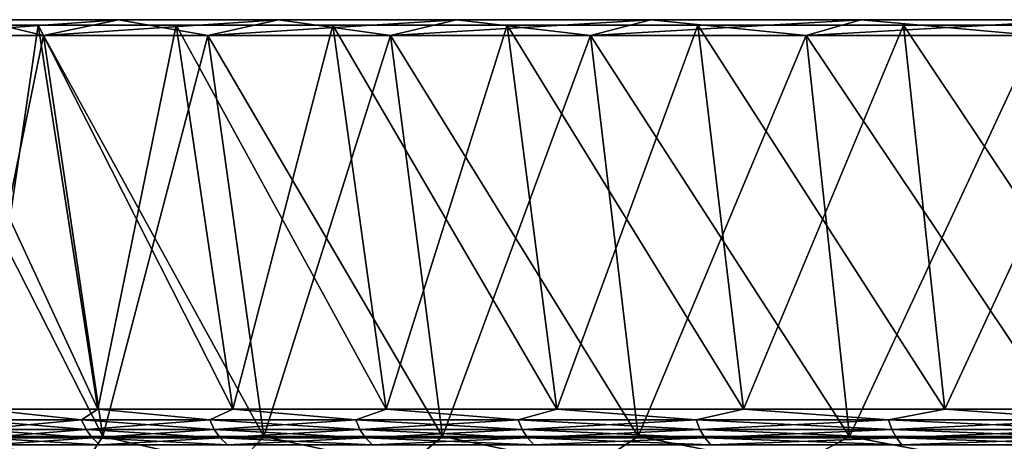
# Model space of a CAD drawing. Header units: metres. Extents: x -109 to 109, y -78 to 121.
# Tile 279 of 656: x -103.94 to -94.58, y 116.52 to 120.53. Entities that reach past the tile are written whole.
import ezdxf

# ---------------------------------------------------------------- set-up
doc = ezdxf.new("R2010")
doc.units = ezdxf.units.M
doc.layers.add('solid_508554_SW0001', color=7, linetype='CONTINUOUS')

msp = doc.modelspace()

# ---------------------------------------------------------------- linework, layer by layer
at = {"layer": 'solid_508554_SW0001'}
for points in [[(-107.493866, 120.472069, -32), (-85.650002, 120.472069, -32), (-85.592468, 120.472069, -30.975542)], [(-107.388008, 120.472069, -34.559429), (-85.650002, 120.472069, -32), (-107.493866, 120.472069, -32)], [(-107.493866, 120.472069, -32), (-85.592468, 120.472069, -30.975542), (-85.420593, 120.472069, -29.963955)], [(-107.388008, 120.472069, -29.440571), (-107.493866, 120.472069, -32), (-85.420593, 120.472069, -29.963955)], [(-107.388008, 120.472069, -34.559429), (-85.592468, 120.472069, -33.024456), (-85.650002, 120.472069, -32)], [(-107.388008, 120.472069, -34.559429), (-85.136536, 120.472069, -35.022038), (-85.420593, 120.472069, -34.036045)], [(-107.071152, 120.472069, -37.101395), (-85.136536, 120.472069, -35.022038), (-107.388008, 120.472069, -34.559429)], [(-107.388008, 120.472069, -34.559429), (-85.420593, 120.472069, -34.036045), (-85.592468, 120.472069, -33.024456)], [(-107.388008, 120.472069, -29.440571), (-85.420593, 120.472069, -29.963955), (-85.136536, 120.472069, -28.977964)], [(-107.388008, 120.472069, -29.440571), (-85.136536, 120.472069, -28.977964), (-84.743866, 120.472069, -28.029972)], [(-107.388008, 120.472069, -29.440571), (-84.743866, 120.472069, -28.029972), (-84.24752, 120.472069, -27.131905)], [(-107.388008, 120.472069, -29.440571), (-84.24752, 120.472069, -27.131905), (-107.071152, 120.472069, -26.898607)], [(-107.071152, 120.472069, -37.101395), (-83.653748, 120.472069, -37.704941), (-84.24752, 120.472069, -36.868095)], [(-106.545464, 120.472069, -39.608521), (-83.653748, 120.472069, -37.704941), (-107.071152, 120.472069, -37.101395)], [(-107.071152, 120.472069, -37.101395), (-84.24752, 120.472069, -36.868095), (-84.743866, 120.472069, -35.970028)], [(-107.071152, 120.472069, -37.101395), (-84.743866, 120.472069, -35.970028), (-85.136536, 120.472069, -35.022038)], [(-107.071152, 120.472069, -26.898607), (-84.24752, 120.472069, -27.131905), (-83.653748, 120.472069, -26.295057)], [(-107.071152, 120.472069, -26.898607), (-83.653748, 120.472069, -26.295057), (-82.970009, 120.472069, -25.529959)], [(-107.071152, 120.472069, -26.898607), (-82.970009, 120.472069, -25.529959), (-82.204918, 120.472069, -24.84623)], [(-107.071152, 120.472069, -26.898607), (-82.204918, 120.472069, -24.84623), (-106.545464, 120.472069, -24.391479)], [(-106.545464, 120.472069, -39.608521), (-81.368088, 120.472069, -39.747532), (-82.204918, 120.472069, -39.15377)], [(-105.814537, 120.472069, -42.063679), (-81.368088, 120.472069, -39.747532), (-106.545464, 120.472069, -39.608521)], [(-106.545464, 120.472069, -39.608521), (-82.204918, 120.472069, -39.15377), (-82.970009, 120.472069, -38.470043)], [(-106.545464, 120.472069, -39.608521), (-82.970009, 120.472069, -38.470043), (-83.653748, 120.472069, -37.704941)], [(-106.545464, 120.472069, -24.391479), (-82.204918, 120.472069, -24.84623), (-81.368088, 120.472069, -24.25247)], [(-106.545464, 120.472069, -24.391479), (-81.368088, 120.472069, -24.25247), (-80.470047, 120.472069, -23.75614)], [(-106.545464, 120.472069, -24.391479), (-80.470047, 120.472069, -23.75614), (-79.522072, 120.472069, -23.363476)], [(-106.545464, 120.472069, -24.391479), (-79.522072, 120.472069, -23.363476), (-78.536087, 120.472069, -23.079414)], [(-106.545464, 120.472069, -24.391479), (-78.536087, 120.472069, -23.079414), (-77.524483, 120.472069, -22.907536)], [(-106.545464, 120.472069, -24.391479), (-77.524483, 120.472069, -22.907536), (-76.5, 120.472069, -22.850002)], [(-106.545464, 120.472069, -24.391479), (-76.5, 120.472069, -22.850002), (-105.814537, 120.472069, -21.936319)], [(-105.814537, 120.472069, -42.063679), (-76.5, 120.472069, -41.149998), (-77.524483, 120.472069, -41.092464)], [(-47.185463, 120.472069, -42.063679), (-76.5, 120.472069, -41.149998), (-105.814537, 120.472069, -42.063679)], [(-105.814537, 120.472069, -42.063679), (-77.524483, 120.472069, -41.092464), (-78.536087, 120.472069, -40.920586)], [(-105.814537, 120.472069, -42.063679), (-78.536087, 120.472069, -40.920586), (-79.522072, 120.472069, -40.636524)], [(-105.814537, 120.472069, -42.063679), (-79.522072, 120.472069, -40.636524), (-80.470047, 120.472069, -40.243858)], [(-105.814537, 120.472069, -42.063679), (-80.470047, 120.472069, -40.243858), (-81.368088, 120.472069, -39.747532)], [(-105.814537, 120.472069, -21.936319), (-76.5, 120.472069, -22.850002), (-47.185463, 120.472069, -21.936319)], [(-47.185463, 120.472069, -42.063679), (-105.814537, 120.472069, -42.063679), (-104.883354, 120.472069, -44.450096)], [(-105.814537, 120.472069, -21.936319), (-47.185463, 120.472069, -21.936319), (-48.116646, 120.472069, -19.549902)], [(-105.814537, 120.472069, -21.936319), (-48.116646, 120.472069, -19.549902), (-104.883354, 120.472069, -19.549902)], [(-105.082916, 120.375626, -16.53175), (-103.707947, 120.375626, -14.224243), (-104.334747, 120.525627, -16.936615)], [(-105.082916, 120.375626, -47.46825), (-104.334747, 120.525627, -47.063385), (-102.995758, 120.525627, -49.310497)], [(-103.707947, 120.375626, -49.775757), (-105.082916, 120.375626, -47.46825), (-102.995758, 120.525627, -49.310497)], [(-104.883354, 120.472069, -44.450096), (-104.294174, 116.823257, -44.191624), (-103.192467, 116.823257, -46.445202)], [(-103.758278, 120.472069, -46.751465), (-104.883354, 120.472069, -44.450096), (-103.192467, 116.823257, -46.445202)], [(-48.116646, 120.472069, -44.450096), (-104.883354, 120.472069, -44.450096), (-103.758278, 120.472069, -46.751465)], [(-47.185463, 120.472069, -42.063679), (-104.883354, 120.472069, -44.450096), (-48.116646, 120.472069, -44.450096)], [(-104.883354, 120.472069, -19.549902), (-103.758278, 120.472069, -17.248533), (-104.294167, 116.823257, -19.808363)], [(-104.883354, 120.472069, -19.549902), (-48.116646, 120.472069, -19.549902), (-49.241718, 120.472069, -17.248533)], [(-104.883354, 120.472069, -19.549902), (-49.241718, 120.472069, -17.248533), (-103.758278, 120.472069, -17.248533)], [(-104.334747, 120.525627, -47.063385), (-104.334747, 120.525627, -16.936615), (-102.995758, 120.525627, -14.689502)], [(-103.707947, 120.375626, -14.224243), (-102.995758, 120.525627, -14.689502), (-104.334747, 120.525627, -16.936615)], [(-102.995758, 120.525627, -49.310497), (-104.334747, 120.525627, -47.063385), (-102.995758, 120.525627, -14.689502)], [(-103.758278, 120.472069, -17.248533), (-103.192459, 116.823257, -17.554777), (-104.294167, 116.823257, -19.808363)], [(-103.758278, 120.472069, -46.751465), (-103.192467, 116.823257, -46.445202), (-101.908417, 116.823257, -48.600128)], [(-102.447006, 120.472069, -48.952061), (-103.758278, 120.472069, -46.751465), (-101.908417, 116.823257, -48.600128)], [(-49.241718, 120.472069, -46.751465), (-103.758278, 120.472069, -46.751465), (-102.447006, 120.472069, -48.952061)], [(-48.116646, 120.472069, -44.450096), (-103.758278, 120.472069, -46.751465), (-49.241718, 120.472069, -46.751465)], [(-103.758278, 120.472069, -17.248533), (-102.447006, 120.472069, -15.047938), (-103.192459, 116.823257, -17.554777)], [(-103.758278, 120.472069, -17.248533), (-49.241718, 120.472069, -17.248533), (-50.55299, 120.472069, -15.047938)], [(-103.758278, 120.472069, -17.248533), (-50.55299, 120.472069, -15.047938), (-102.447006, 120.472069, -15.047938)], [(-103.707947, 120.375626, -14.224243), (-102.147072, 120.375626, -12.038089), (-102.995758, 120.525627, -14.689502)], [(-103.707947, 120.375626, -49.775757), (-102.995758, 120.525627, -49.310497), (-101.475731, 120.525627, -51.439426)], [(-102.147072, 120.375626, -51.96191), (-103.707947, 120.375626, -49.775757), (-101.475731, 120.525627, -51.439426)], [(-102.447006, 120.472069, -15.047938), (-101.908409, 116.823257, -15.399867), (-103.192459, 116.823257, -17.554777)], [(-102.995758, 120.525627, -49.310497), (-102.995758, 120.525627, -14.689502), (-101.475731, 120.525627, -12.560573)], [(-102.147072, 120.375626, -12.038089), (-101.475731, 120.525627, -12.560573), (-102.995758, 120.525627, -14.689502)], [(-101.475731, 120.525627, -51.439426), (-102.995758, 120.525627, -49.310497), (-101.475731, 120.525627, -12.560573)], [(-102.447006, 120.472069, -48.952061), (-101.908417, 116.823257, -48.600128), (-100.450783, 116.823257, -50.641666)], [(-100.958496, 120.472069, -51.03685), (-102.447006, 120.472069, -48.952061), (-100.450783, 116.823257, -50.641666)], [(-50.55299, 120.472069, -48.952061), (-102.447006, 120.472069, -48.952061), (-100.958496, 120.472069, -51.03685)], [(-49.241718, 120.472069, -46.751465), (-102.447006, 120.472069, -48.952061), (-50.55299, 120.472069, -48.952061)], [(-102.447006, 120.472069, -15.047938), (-100.958496, 120.472069, -12.963151), (-101.908409, 116.823257, -15.399867)], [(-102.447006, 120.472069, -15.047938), (-50.55299, 120.472069, -15.047938), (-52.041504, 120.472069, -12.963151)], [(-102.447006, 120.472069, -15.047938), (-52.041504, 120.472069, -12.963151), (-100.958496, 120.472069, -12.963151)], [(-102.147072, 120.375626, -12.038089), (-100.410957, 120.375626, -9.98827), (-101.475731, 120.525627, -12.560573)], [(-102.147072, 120.375626, -51.96191), (-101.475731, 120.525627, -51.439426), (-99.785072, 120.525627, -53.435581)], [(-100.410957, 120.375626, -54.01173), (-102.147072, 120.375626, -51.96191), (-99.785072, 120.525627, -53.435581)], [(-100.958496, 120.472069, -12.963151), (-100.450798, 116.823257, -13.358352), (-101.908409, 116.823257, -15.399867)], [(-101.475731, 120.525627, -51.439426), (-101.475731, 120.525627, -12.560573), (-99.785072, 120.525627, -10.56442)], [(-100.410957, 120.375626, -9.98827), (-99.785072, 120.525627, -10.56442), (-101.475731, 120.525627, -12.560573)], [(-99.785072, 120.525627, -53.435581), (-101.475731, 120.525627, -51.439426), (-99.785072, 120.525627, -10.56442)], [(-100.958496, 120.472069, -51.03685), (-100.450783, 116.823257, -50.641666), (-98.829552, 116.823257, -52.555843)], [(-99.302917, 120.472069, -52.991585), (-100.958496, 120.472069, -51.03685), (-98.829552, 116.823257, -52.555843)], [(-52.041504, 120.472069, -51.03685), (-100.958496, 120.472069, -51.03685), (-99.302917, 120.472069, -52.991585)], [(-50.55299, 120.472069, -48.952061), (-100.958496, 120.472069, -51.03685), (-52.041504, 120.472069, -51.03685)], [(-100.958496, 120.472069, -12.963151), (-99.302917, 120.472069, -11.008415), (-100.450798, 116.823257, -13.358352)], [(-100.958496, 120.472069, -12.963151), (-52.041504, 120.472069, -12.963151), (-53.697083, 120.472069, -11.008415)], [(-100.958496, 120.472069, -12.963151), (-53.697083, 120.472069, -11.008415), (-99.302917, 120.472069, -11.008415)], [(-99.302917, 120.472069, -11.008415), (-98.829575, 116.823257, -11.444175), (-100.450798, 116.823257, -13.358352)], [(-100.410957, 120.375626, -9.98827), (-98.511589, 120.375626, -8.088916), (-99.785072, 120.525627, -10.56442)], [(-100.410957, 120.375626, -54.01173), (-99.785072, 120.525627, -53.435581), (-97.93544, 120.525627, -55.285198)], [(-98.511589, 120.375626, -55.911083), (-100.410957, 120.375626, -54.01173), (-97.93544, 120.525627, -55.285198)], [(-99.785072, 120.525627, -53.435581), (-99.785072, 120.525627, -10.56442), (-97.93544, 120.525627, -8.714801)], [(-98.511589, 120.375626, -8.088916), (-97.93544, 120.525627, -8.714801), (-99.785072, 120.525627, -10.56442)], [(-97.93544, 120.525627, -55.285198), (-99.785072, 120.525627, -53.435581), (-97.93544, 120.525627, -8.714801)], [(-99.302917, 120.472069, -52.991585), (-98.829552, 116.823257, -52.555843), (-97.055809, 116.823257, -54.329586)], [(-97.491585, 120.472069, -54.802917), (-99.302917, 120.472069, -52.991585), (-97.055809, 116.823257, -54.329586)], [(-53.697083, 120.472069, -52.991585), (-99.302917, 120.472069, -52.991585), (-97.491585, 120.472069, -54.802917)], [(-52.041504, 120.472069, -51.03685), (-99.302917, 120.472069, -52.991585), (-53.697083, 120.472069, -52.991585)], [(-99.302917, 120.472069, -11.008415), (-97.491585, 120.472069, -9.197082), (-98.829575, 116.823257, -11.444175)], [(-99.302917, 120.472069, -11.008415), (-53.697083, 120.472069, -11.008415), (-55.508415, 120.472069, -9.197082)], [(-99.302917, 120.472069, -11.008415), (-55.508415, 120.472069, -9.197082), (-97.491585, 120.472069, -9.197082)], [(-97.491585, 120.472069, -9.197082), (-97.055817, 116.823257, -9.670418), (-98.829575, 116.823257, -11.444175)], [(-98.511589, 120.375626, -8.088916), (-96.461906, 120.375626, -6.352928), (-97.93544, 120.525627, -8.714801)], [(-98.511589, 120.375626, -55.911083), (-97.93544, 120.525627, -55.285198), (-95.939423, 120.525627, -56.975739)], [(-96.461906, 120.375626, -57.647072), (-98.511589, 120.375626, -55.911083), (-95.939423, 120.525627, -56.975739)], [(-97.93544, 120.525627, -55.285198), (-97.93544, 120.525627, -8.714801), (-95.939423, 120.525627, -7.024263)], [(-96.461906, 120.375626, -6.352928), (-95.939423, 120.525627, -7.024263), (-97.93544, 120.525627, -8.714801)], [(-95.939423, 120.525627, -56.975739), (-97.93544, 120.525627, -55.285198), (-95.939423, 120.525627, -7.024263)], [(-97.491585, 120.472069, -54.802917), (-97.055809, 116.823257, -54.329586), (-95.14164, 116.823257, -55.950802)], [(-95.53685, 120.472069, -56.458496), (-97.491585, 120.472069, -54.802917), (-95.14164, 116.823257, -55.950802)], [(-55.508415, 120.472069, -54.802917), (-97.491585, 120.472069, -54.802917), (-95.53685, 120.472069, -56.458496)], [(-53.697083, 120.472069, -52.991585), (-97.491585, 120.472069, -54.802917), (-55.508415, 120.472069, -54.802917)], [(-97.491585, 120.472069, -9.197082), (-95.53685, 120.472069, -7.541502), (-97.055817, 116.823257, -9.670418)], [(-97.491585, 120.472069, -9.197082), (-55.508415, 120.472069, -9.197082), (-57.46315, 120.472069, -7.541502)], [(-97.491585, 120.472069, -9.197082), (-57.46315, 120.472069, -7.541502), (-95.53685, 120.472069, -7.541502)], [(-95.53685, 120.472069, -7.541502), (-95.141647, 116.823257, -8.049201), (-97.055817, 116.823257, -9.670418)], [(-96.461906, 120.375626, -6.352928), (-94.275864, 120.375626, -4.792121), (-95.939423, 120.525627, -7.024263)], [(-96.461906, 120.375626, -57.647072), (-95.939423, 120.525627, -56.975739), (-93.8106, 120.525627, -58.495689)], [(-94.275864, 120.375626, -59.207878), (-96.461906, 120.375626, -57.647072), (-93.8106, 120.525627, -58.495689)], [(-95.939423, 120.525627, -56.975739), (-95.939423, 120.525627, -7.024263), (-93.8106, 120.525627, -5.50431)], [(-94.275864, 120.375626, -4.792121), (-93.8106, 120.525627, -5.50431), (-95.939423, 120.525627, -7.024263)], [(-93.8106, 120.525627, -58.495689), (-95.939423, 120.525627, -56.975739), (-93.8106, 120.525627, -5.50431)], [(-95.53685, 120.472069, -56.458496), (-95.14164, 116.823257, -55.950802), (-93.100128, 116.823257, -57.408417)], [(-93.452065, 120.472069, -57.94701), (-95.53685, 120.472069, -56.458496), (-93.100128, 116.823257, -57.408417)], [(-57.46315, 120.472069, -56.458496), (-95.53685, 120.472069, -56.458496), (-93.452065, 120.472069, -57.94701)], [(-55.508415, 120.472069, -54.802917), (-95.53685, 120.472069, -56.458496), (-57.46315, 120.472069, -56.458496)], [(-95.53685, 120.472069, -7.541502), (-93.452065, 120.472069, -6.052991), (-95.141647, 116.823257, -8.049201)], [(-95.53685, 120.472069, -7.541502), (-57.46315, 120.472069, -7.541502), (-59.547939, 120.472069, -6.052991)], [(-95.53685, 120.472069, -7.541502), (-59.547939, 120.472069, -6.052991), (-93.452065, 120.472069, -6.052991)], [(-93.452065, 120.472069, -6.052991), (-93.100143, 116.823257, -6.591597), (-95.141647, 116.823257, -8.049201)], [(-104.491623, 116.562782, -47.148308), (-105.082916, 120.375626, -47.46825), (-103.707947, 120.375626, -49.775757)], [(-103.145081, 116.562782, -14.591904), (-103.707947, 120.375626, -14.224243), (-105.082916, 120.375626, -16.53175)], [(-104.491623, 116.562782, -16.851694), (-103.145081, 116.562782, -14.591904), (-105.082916, 120.375626, -16.53175)], [(-103.145081, 116.562782, -49.408096), (-104.491623, 116.562782, -47.148308), (-103.707947, 120.375626, -49.775757)], [(-103.145081, 116.562782, -49.408096), (-103.707947, 120.375626, -49.775757), (-102.147072, 120.375626, -51.96191)], [(-101.616524, 116.562782, -12.451031), (-102.147072, 120.375626, -12.038089), (-103.707947, 120.375626, -14.224243)], [(-103.145081, 116.562782, -14.591904), (-101.616524, 116.562782, -12.451031), (-103.707947, 120.375626, -14.224243)], [(-101.616524, 116.562782, -51.548969), (-103.145081, 116.562782, -49.408096), (-102.147072, 120.375626, -51.96191)], [(-101.616524, 116.562782, -51.548969), (-102.147072, 120.375626, -51.96191), (-100.410957, 120.375626, -54.01173)], [(-99.916397, 116.562782, -10.443691), (-100.410957, 120.375626, -9.98827), (-102.147072, 120.375626, -12.038089)], [(-101.616524, 116.562782, -12.451031), (-99.916397, 116.562782, -10.443691), (-102.147072, 120.375626, -12.038089)], [(-99.916397, 116.562782, -53.556309), (-101.616524, 116.562782, -51.548969), (-100.410957, 120.375626, -54.01173)], [(-99.916397, 116.562782, -53.556309), (-100.410957, 120.375626, -54.01173), (-98.511589, 120.375626, -55.911083)], [(-98.056313, 116.562782, -8.583604), (-98.511589, 120.375626, -8.088916), (-100.410957, 120.375626, -9.98827)], [(-99.916397, 116.562782, -10.443691), (-98.056313, 116.562782, -8.583604), (-100.410957, 120.375626, -9.98827)], [(-98.056313, 116.562782, -55.416397), (-99.916397, 116.562782, -53.556309), (-98.511589, 120.375626, -55.911083)], [(-98.056313, 116.562782, -55.416397), (-98.511589, 120.375626, -55.911083), (-96.461906, 120.375626, -57.647072)], [(-96.048973, 116.562782, -6.883481), (-96.461906, 120.375626, -6.352928), (-98.511589, 120.375626, -8.088916)], [(-98.056313, 116.562782, -8.583604), (-96.048973, 116.562782, -6.883481), (-98.511589, 120.375626, -8.088916)], [(-96.048981, 116.562782, -57.11652), (-98.056313, 116.562782, -55.416397), (-96.461906, 120.375626, -57.647072)], [(-96.048981, 116.562782, -57.11652), (-96.461906, 120.375626, -57.647072), (-94.275864, 120.375626, -59.207878)], [(-93.908104, 116.562782, -5.354924), (-94.275864, 120.375626, -4.792121), (-96.461906, 120.375626, -6.352928)], [(-96.048973, 116.562782, -6.883481), (-93.908104, 116.562782, -5.354924), (-96.461906, 120.375626, -6.352928)], [(-93.908104, 116.562782, -58.645077), (-96.048981, 116.562782, -57.11652), (-94.275864, 120.375626, -59.207878)], [(-104.395424, 116.723068, -43.885128), (-103.34861, 116.723068, -46.091236), (-104.294174, 116.823257, -44.191624)], [(-103.34861, 116.723068, -17.908762), (-104.395424, 116.723068, -20.114872), (-104.294167, 116.823257, -19.808363)], [(-103.34861, 116.723068, -46.091236), (-103.192467, 116.823257, -46.445202), (-104.294174, 116.823257, -44.191624)], [(-103.34861, 116.723068, -17.908762), (-104.294167, 116.823257, -19.808363), (-103.192459, 116.823257, -17.554777)], [(-103.34861, 116.723068, -46.091236), (-102.12767, 116.723068, -48.205959), (-103.192467, 116.823257, -46.445202)], [(-102.12767, 116.723068, -15.794041), (-103.34861, 116.723068, -17.908762), (-103.192459, 116.823257, -17.554777)], [(-102.12767, 116.723068, -48.205959), (-101.908417, 116.823257, -48.600128), (-103.192467, 116.823257, -46.445202)], [(-102.12767, 116.723068, -15.794041), (-103.192459, 116.823257, -17.554777), (-101.908409, 116.823257, -15.399867)], [(-102.12767, 116.723068, -48.205959), (-100.740532, 116.723068, -50.21558), (-101.908417, 116.823257, -48.600128)], [(-100.740532, 116.723068, -13.784421), (-102.12767, 116.723068, -15.794041), (-101.908409, 116.823257, -15.399867)], [(-100.740532, 116.723068, -50.21558), (-100.450783, 116.823257, -50.641666), (-101.908417, 116.823257, -48.600128)], [(-100.740532, 116.723068, -13.784421), (-101.908409, 116.823257, -15.399867), (-100.450798, 116.823257, -13.358352)], [(-100.740532, 116.723068, -50.21558), (-99.196182, 116.723068, -52.107063), (-100.450783, 116.823257, -50.641666)], [(-99.196182, 116.723068, -11.892936), (-100.740532, 116.723068, -13.784421), (-100.450798, 116.823257, -13.358352)], [(-99.196182, 116.723068, -11.892936), (-100.450798, 116.823257, -13.358352), (-98.829575, 116.823257, -11.444175)], [(-99.196182, 116.723068, -52.107063), (-98.829552, 116.823257, -52.555843), (-100.450783, 116.823257, -50.641666)], [(-99.196182, 116.723068, -52.107063), (-97.504639, 116.723068, -53.868149), (-98.829552, 116.823257, -52.555843)], [(-97.504639, 116.723068, -10.131853), (-99.196182, 116.723068, -11.892936), (-98.829575, 116.823257, -11.444175)], [(-97.504639, 116.723068, -10.131853), (-98.829575, 116.823257, -11.444175), (-97.055817, 116.823257, -9.670418)], [(-97.504639, 116.723068, -53.868149), (-97.055809, 116.823257, -54.329586), (-98.829552, 116.823257, -52.555843)], [(-97.504639, 116.723068, -53.868149), (-95.676872, 116.723068, -55.487408), (-97.055809, 116.823257, -54.329586)], [(-95.676872, 116.723068, -8.512593), (-97.504639, 116.723068, -10.131853), (-97.055817, 116.823257, -9.670418)], [(-95.676872, 116.723068, -8.512593), (-97.055817, 116.823257, -9.670418), (-95.141647, 116.823257, -8.049201)], [(-95.676872, 116.723068, -55.487408), (-95.14164, 116.823257, -55.950802), (-97.055809, 116.823257, -54.329586)], [(-95.676872, 116.723068, -55.487408), (-93.724739, 116.723068, -56.954342), (-95.14164, 116.823257, -55.950802)], [(-93.724739, 116.723068, -7.045659), (-95.676872, 116.723068, -8.512593), (-95.141647, 116.823257, -8.049201)], [(-93.724739, 116.723068, -7.045659), (-95.141647, 116.823257, -8.049201), (-93.100143, 116.823257, -6.591597)], [(-93.724739, 116.723068, -56.954342), (-93.100128, 116.823257, -57.408417), (-95.14164, 116.823257, -55.950802)], [(-104.350273, 116.630661, -20.134108), (-104.395424, 116.723068, -20.114872), (-103.34861, 116.723068, -17.908762)], [(-103.305153, 116.630661, -46.068432), (-103.34861, 116.723068, -46.091236), (-104.395424, 116.723068, -43.885128)], [(-104.350273, 116.630661, -43.865894), (-103.305153, 116.630661, -46.068432), (-104.395424, 116.723068, -43.885128)], [(-103.305153, 116.630661, -17.931568), (-104.350273, 116.630661, -20.134108), (-103.34861, 116.723068, -17.908762)], [(-103.305153, 116.630661, -17.931568), (-103.34861, 116.723068, -17.908762), (-102.12767, 116.723068, -15.794041)], [(-102.086197, 116.630661, -48.179729), (-102.12767, 116.723068, -48.205959), (-103.34861, 116.723068, -46.091236)], [(-103.305153, 116.630661, -46.068432), (-102.086197, 116.630661, -48.179729), (-103.34861, 116.723068, -46.091236)], [(-102.086197, 116.630661, -15.82027), (-103.305153, 116.630661, -17.931568), (-102.12767, 116.723068, -15.794041)], [(-102.086197, 116.630661, -15.82027), (-102.12767, 116.723068, -15.794041), (-100.740532, 116.723068, -13.784421)], [(-100.701302, 116.630661, -50.1861), (-100.740532, 116.723068, -50.21558), (-102.12767, 116.723068, -48.205959)], [(-102.086197, 116.630661, -48.179729), (-100.701302, 116.630661, -50.1861), (-102.12767, 116.723068, -48.205959)], [(-100.701302, 116.630661, -13.813902), (-102.086197, 116.630661, -15.82027), (-100.740532, 116.723068, -13.784421)], [(-100.701302, 116.630661, -13.813902), (-100.740532, 116.723068, -13.784421), (-99.196182, 116.723068, -11.892936)], [(-99.159454, 116.630661, -52.074524), (-99.196182, 116.723068, -52.107063), (-100.740532, 116.723068, -50.21558)], [(-100.701302, 116.630661, -50.1861), (-99.159454, 116.630661, -52.074524), (-100.740532, 116.723068, -50.21558)], [(-99.159454, 116.630661, -11.925478), (-100.701302, 116.630661, -13.813902), (-99.196182, 116.723068, -11.892936)], [(-99.159454, 116.630661, -11.925478), (-99.196182, 116.723068, -11.892936), (-97.504639, 116.723068, -10.131853)], [(-97.470642, 116.630661, -53.832756), (-97.504639, 116.723068, -53.868149), (-99.196182, 116.723068, -52.107063)], [(-99.159454, 116.630661, -52.074524), (-97.470642, 116.630661, -53.832756), (-99.196182, 116.723068, -52.107063)], [(-97.470642, 116.630661, -10.167245), (-99.159454, 116.630661, -11.925478), (-97.504639, 116.723068, -10.131853)], [(-97.470642, 116.630661, -10.167245), (-97.504639, 116.723068, -10.131853), (-95.676872, 116.723068, -8.512593)], [(-95.645836, 116.630661, -55.449394), (-95.676872, 116.723068, -55.487408), (-97.504639, 116.723068, -53.868149)], [(-97.470642, 116.630661, -53.832756), (-95.645836, 116.630661, -55.449394), (-97.504639, 116.723068, -53.868149)], [(-95.645836, 116.630661, -8.550606), (-97.470642, 116.630661, -10.167245), (-95.676872, 116.723068, -8.512593)], [(-95.645836, 116.630661, -8.550606), (-95.676872, 116.723068, -8.512593), (-93.724739, 116.723068, -7.045659)], [(-93.696861, 116.630661, -56.913956), (-93.724739, 116.723068, -56.954342), (-95.676872, 116.723068, -55.487408)], [(-95.645836, 116.630661, -55.449394), (-93.696861, 116.630661, -56.913956), (-95.676872, 116.723068, -55.487408)], [(-93.696861, 116.630661, -7.086045), (-95.645836, 116.630661, -8.550606), (-93.724739, 116.723068, -7.045659)], [(-104.288422, 116.550484, -20.16046), (-104.350273, 116.630661, -20.134108), (-103.305153, 116.630661, -17.931568)], [(-103.245628, 116.550484, -46.037186), (-103.305153, 116.630661, -46.068432), (-104.350273, 116.630661, -43.865894)], [(-104.288422, 116.550484, -43.839539), (-103.245628, 116.550484, -46.037186), (-104.350273, 116.630661, -43.865894)], [(-103.245628, 116.550484, -17.962812), (-104.288422, 116.550484, -20.16046), (-103.305153, 116.630661, -17.931568)], [(-103.245628, 116.550484, -17.962812), (-103.305153, 116.630661, -17.931568), (-102.086197, 116.630661, -15.82027)], [(-102.029373, 116.550484, -48.143799), (-102.086197, 116.630661, -48.179729), (-103.305153, 116.630661, -46.068432)], [(-103.245628, 116.550484, -46.037186), (-102.029373, 116.550484, -48.143799), (-103.305153, 116.630661, -46.068432)], [(-102.029373, 116.550484, -15.856202), (-103.245628, 116.550484, -17.962812), (-102.086197, 116.630661, -15.82027)], [(-102.029373, 116.550484, -15.856202), (-102.086197, 116.630661, -15.82027), (-100.701302, 116.630661, -13.813902)], [(-100.647552, 116.550484, -50.14571), (-100.701302, 116.630661, -50.1861), (-102.086197, 116.630661, -48.179729)], [(-102.029373, 116.550484, -48.143799), (-100.647552, 116.550484, -50.14571), (-102.086197, 116.630661, -48.179729)], [(-100.647552, 116.550484, -13.85429), (-102.029373, 116.550484, -15.856202), (-100.701302, 116.630661, -13.813902)], [(-100.647552, 116.550484, -13.85429), (-100.701302, 116.630661, -13.813902), (-99.159454, 116.630661, -11.925478)], [(-99.109131, 116.550484, -52.029938), (-99.159454, 116.630661, -52.074524), (-100.701302, 116.630661, -50.1861)], [(-100.647552, 116.550484, -50.14571), (-99.109131, 116.550484, -52.029938), (-100.701302, 116.630661, -50.1861)], [(-99.109131, 116.550484, -11.97006), (-100.647552, 116.550484, -13.85429), (-99.159454, 116.630661, -11.925478)], [(-99.109131, 116.550484, -11.97006), (-99.159454, 116.630661, -11.925478), (-97.470642, 116.630661, -10.167245)], [(-97.424072, 116.550484, -53.784267), (-97.470642, 116.630661, -53.832756), (-99.159454, 116.630661, -52.074524)], [(-99.109131, 116.550484, -52.029938), (-97.424072, 116.550484, -53.784267), (-99.159454, 116.630661, -52.074524)], [(-97.424072, 116.550484, -10.215733), (-99.109131, 116.550484, -11.97006), (-97.470642, 116.630661, -10.167245)], [(-97.424072, 116.550484, -10.215733), (-97.470642, 116.630661, -10.167245), (-95.645836, 116.630661, -8.550606)], [(-95.603317, 116.550484, -55.397316), (-95.645836, 116.630661, -55.449394), (-97.470642, 116.630661, -53.832756)], [(-97.424072, 116.550484, -53.784267), (-95.603317, 116.550484, -55.397316), (-97.470642, 116.630661, -53.832756)], [(-95.603317, 116.550484, -8.602684), (-97.424072, 116.550484, -10.215733), (-95.645836, 116.630661, -8.550606)], [(-95.603317, 116.550484, -8.602684), (-95.645836, 116.630661, -8.550606), (-93.696861, 116.630661, -7.086045)], [(-93.658669, 116.550484, -56.858624), (-93.696861, 116.630661, -56.913956), (-95.645836, 116.630661, -55.449394)], [(-95.603317, 116.550484, -55.397316), (-93.658669, 116.550484, -56.858624), (-95.645836, 116.630661, -55.449394)], [(-93.658669, 116.550484, -7.141376), (-95.603317, 116.550484, -8.602684), (-93.696861, 116.630661, -7.086045)], [(-104.617134, 116.274529, -46.757008), (-104.491623, 116.562782, -47.148308), (-103.338509, 116.274529, -48.971645)], [(-103.338509, 116.274529, -15.028354), (-104.491623, 116.562782, -16.851694), (-104.617134, 116.274529, -17.24299)], [(-103.338509, 116.274529, -48.971645), (-104.491623, 116.562782, -47.148308), (-103.145081, 116.562782, -49.408096)], [(-103.338509, 116.274529, -15.028354), (-103.145081, 116.562782, -14.591904), (-104.491623, 116.562782, -16.851694)], [(-104.212578, 116.486053, -20.192776), (-104.288422, 116.550484, -20.16046), (-103.245628, 116.550484, -17.962812)], [(-103.172623, 116.486053, -45.998875), (-103.245628, 116.550484, -46.037186), (-104.288422, 116.550484, -43.839539)], [(-104.212578, 116.486053, -43.807224), (-103.172623, 116.486053, -45.998875), (-104.288422, 116.550484, -43.839539)], [(-103.172623, 116.486053, -18.001127), (-104.212578, 116.486053, -20.192776), (-103.245628, 116.550484, -17.962812)], [(-103.338509, 116.274529, -48.971645), (-103.145081, 116.562782, -49.408096), (-101.885834, 116.274529, -51.076214)], [(-101.885834, 116.274529, -12.923785), (-103.145081, 116.562782, -14.591904), (-103.338509, 116.274529, -15.028354)], [(-103.172623, 116.486053, -18.001127), (-103.245628, 116.550484, -17.962812), (-102.029373, 116.550484, -15.856202)], [(-101.959694, 116.486053, -48.099735), (-102.029373, 116.550484, -48.143799), (-103.245628, 116.550484, -46.037186)], [(-103.172623, 116.486053, -45.998875), (-101.959694, 116.486053, -48.099735), (-103.245628, 116.550484, -46.037186)], [(-101.959694, 116.486053, -15.900266), (-103.172623, 116.486053, -18.001127), (-102.029373, 116.550484, -15.856202)], [(-101.885834, 116.274529, -51.076214), (-103.145081, 116.562782, -49.408096), (-101.616524, 116.562782, -51.548969)], [(-101.885834, 116.274529, -12.923785), (-101.616524, 116.562782, -12.451031), (-103.145081, 116.562782, -14.591904)], [(-101.959694, 116.486053, -15.900266), (-102.029373, 116.550484, -15.856202), (-100.647552, 116.550484, -13.85429)], [(-100.581642, 116.486053, -50.09618), (-100.647552, 116.550484, -50.14571), (-102.029373, 116.550484, -48.143799)], [(-101.959694, 116.486053, -48.099735), (-100.581642, 116.486053, -50.09618), (-102.029373, 116.550484, -48.143799)], [(-100.581642, 116.486053, -13.903818), (-101.959694, 116.486053, -15.900266), (-100.647552, 116.550484, -13.85429)], [(-101.885834, 116.274529, -51.076214), (-101.616524, 116.562782, -51.548969), (-100.268517, 116.274529, -53.057068)], [(-100.268517, 116.274529, -10.942932), (-101.616524, 116.562782, -12.451031), (-101.885834, 116.274529, -12.923785)], [(-100.268517, 116.274529, -53.057068), (-101.616524, 116.562782, -51.548969), (-99.916397, 116.562782, -53.556309)], [(-100.268517, 116.274529, -10.942932), (-99.916397, 116.562782, -10.443691), (-101.616524, 116.562782, -12.451031)], [(-100.581642, 116.486053, -13.903818), (-100.647552, 116.550484, -13.85429), (-99.109131, 116.550484, -11.97006)], [(-99.047417, 116.486053, -51.975269), (-99.109131, 116.550484, -52.029938), (-100.647552, 116.550484, -50.14571)], [(-100.581642, 116.486053, -50.09618), (-99.047417, 116.486053, -51.975269), (-100.647552, 116.550484, -50.14571)], [(-99.047417, 116.486053, -12.024732), (-100.581642, 116.486053, -13.903818), (-99.109131, 116.550484, -11.97006)], [(-100.268517, 116.274529, -53.057068), (-99.916397, 116.562782, -53.556309), (-98.497055, 116.274529, -54.901356)], [(-98.497055, 116.274529, -9.098643), (-99.916397, 116.562782, -10.443691), (-100.268517, 116.274529, -10.942932)], [(-98.497055, 116.274529, -54.901356), (-99.916397, 116.562782, -53.556309), (-98.056313, 116.562782, -55.416397)], [(-98.497055, 116.274529, -9.098643), (-98.056313, 116.562782, -8.583604), (-99.916397, 116.562782, -10.443691)], [(-99.047417, 116.486053, -12.024732), (-99.109131, 116.550484, -11.97006), (-97.424072, 116.550484, -10.215733)], [(-97.366959, 116.486053, -53.724808), (-97.424072, 116.550484, -53.784267), (-99.109131, 116.550484, -52.029938)], [(-99.047417, 116.486053, -51.975269), (-97.366959, 116.486053, -53.724808), (-99.109131, 116.550484, -52.029938)], [(-97.366959, 116.486053, -10.275192), (-99.047417, 116.486053, -12.024732), (-97.424072, 116.550484, -10.215733)], [(-98.497055, 116.274529, -54.901356), (-98.056313, 116.562782, -55.416397), (-96.582932, 116.274529, -56.597122)], [(-96.582932, 116.274529, -7.402878), (-98.056313, 116.562782, -8.583604), (-98.497055, 116.274529, -9.098643)], [(-96.582932, 116.274529, -56.597122), (-98.056313, 116.562782, -55.416397), (-96.048981, 116.562782, -57.11652)], [(-96.582932, 116.274529, -7.402878), (-96.048973, 116.562782, -6.883481), (-98.056313, 116.562782, -8.583604)], [(-97.366959, 116.486053, -10.275192), (-97.424072, 116.550484, -10.215733), (-95.603317, 116.550484, -8.602684)], [(-95.551178, 116.486053, -55.333454), (-95.603317, 116.550484, -55.397316), (-97.424072, 116.550484, -53.784267)], [(-97.366959, 116.486053, -53.724808), (-95.551178, 116.486053, -55.333454), (-97.424072, 116.550484, -53.784267)], [(-95.551178, 116.486053, -8.666546), (-97.366959, 116.486053, -10.275192), (-95.603317, 116.550484, -8.602684)], [(-96.582932, 116.274529, -56.597122), (-96.048981, 116.562782, -57.11652), (-94.538559, 116.274529, -58.133366)], [(-94.538559, 116.274529, -5.866634), (-96.048973, 116.562782, -6.883481), (-96.582932, 116.274529, -7.402878)], [(-94.538559, 116.274529, -58.133366), (-96.048981, 116.562782, -57.11652), (-93.908104, 116.562782, -58.645077)], [(-94.538559, 116.274529, -5.866634), (-93.908104, 116.562782, -5.354924), (-96.048973, 116.562782, -6.883481)], [(-95.551178, 116.486053, -8.666546), (-95.603317, 116.550484, -8.602684), (-93.658669, 116.550484, -7.141376)], [(-93.611839, 116.486053, -56.790775), (-93.658669, 116.550484, -56.858624), (-95.603317, 116.550484, -55.397316)], [(-95.551178, 116.486053, -55.333454), (-93.611839, 116.486053, -56.790775), (-95.603317, 116.550484, -55.397316)], [(-93.611839, 116.486053, -7.209227), (-95.551178, 116.486053, -8.666546), (-93.658669, 116.550484, -7.141376)]]:
    msp.add_3dface(points, dxfattribs=at)

doc.saveas('drawing.dxf')
